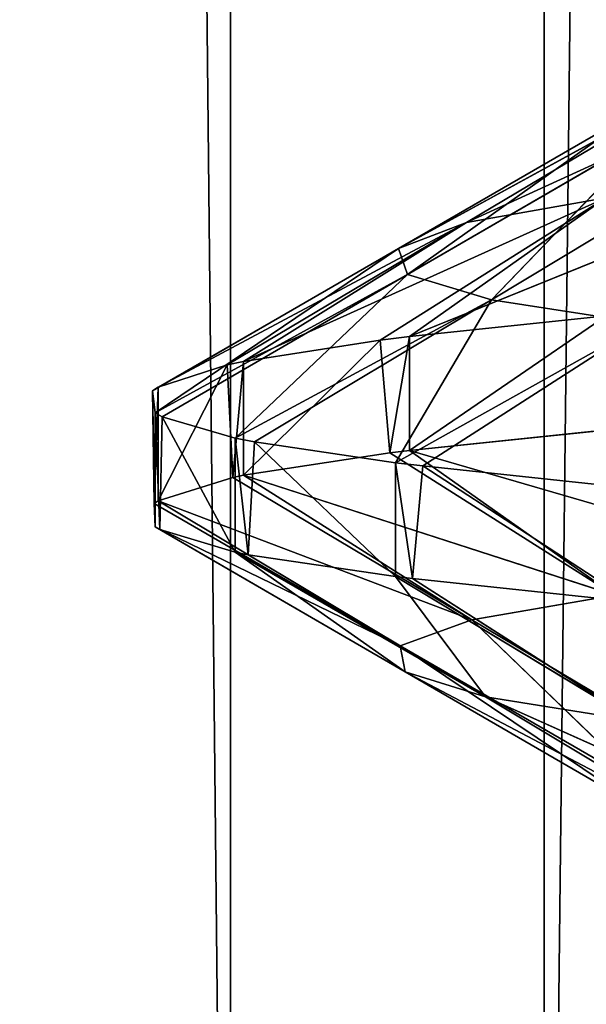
# Model space of a CAD drawing. Extents: x 12 to 103, y 2 to 366.
# Tile 496 of 656: x 55.584 to 56.205, y 247.327 to 248.408. Entities that reach past the tile are written whole.
import ezdxf

# ---------------------------------------------------------------- set-up
doc = ezdxf.new("R2010")
doc.units = 0
doc.header["$LTSCALE"] = 2.54
doc.layers.get('0').update_dxf_attribs({"color": 13, "linetype": 'CONTINUOUS'})

# ---------------------------------------------------------------- blocks, each defined once
blk = doc.blocks.new('SZCZOTKA_DO_WC_EQULA_WISZ_')
at = {"color": 0}
for p, q in [((55.8152, 245.935, 66.1756), (54.5651, 365.435, 65.5575)), ((55.8152, 245.935, 66.1756), (54.5651, 365.435, 65.5575)), ((55.8152, 245.935, 66.1756), (55.8152, 365.435, 66.1756)), ((55.8152, 245.935, 66.1756), (55.8152, 365.435, 66.1756)), ((56.1592, 245.935, 51.1445), (57.5141, 365.435, 50.8144)), ((56.1592, 245.935, 51.1445), (57.5141, 365.435, 50.8144)), ((56.1592, 245.935, 51.1445), (56.1592, 365.435, 51.1445)), ((56.1592, 245.935, 51.1445), (56.1592, 365.435, 51.1445)), ((56.4744, 248.3686, 59.7179), (56.074, 248.1853, 59.3814)), ((56.4744, 248.3686, 59.7179), (56.074, 248.1853, 59.3814)), ((55.9995, 248.1567, 58.9076), (56.3366, 248.3415, 59.3161)), ((55.9995, 248.1567, 58.9076), (56.3366, 248.3415, 59.3161)), ((56.074, 248.1853, 59.3814), (56.3366, 248.3415, 59.3161)), ((56.074, 248.1853, 59.3814), (56.3366, 248.3415, 59.3161)), ((55.9995, 248.1567, 58.9076), (56.2696, 248.313, 58.8892)), ((55.9995, 248.1567, 58.9076), (56.2696, 248.313, 58.8892)), ((56.2696, 248.313, 58.8892), (56.0093, 248.128, 58.4273)), ((56.2696, 248.313, 58.8892), (56.0093, 248.128, 58.4273)), ((56.0093, 248.128, 58.4273), (56.2783, 248.2843, 58.4566)), ((56.0093, 248.128, 58.4273), (56.2783, 248.2843, 58.4566)), ((56.1013, 248.1005, 57.9625), (56.2783, 248.2843, 58.4566)), ((56.1013, 248.1005, 57.9625), (56.2783, 248.2843, 58.4566)), ((56.1013, 248.1005, 57.9625), (56.3612, 248.2568, 58.0379)), ((56.1013, 248.1005, 57.9625), (56.3612, 248.2568, 58.0379)), ((56.0113, 248.06, 60.0067), (56.4524, 248.2389, 60.2378)), ((56.0113, 248.06, 60.0067), (56.4524, 248.2389, 60.2378)), ((56.2269, 248.2124, 59.8275), (55.8295, 248.0328, 59.5164)), ((56.2269, 248.2124, 59.8275), (55.8295, 248.0328, 59.5164)), ((55.9794, 248.0561, 59.937), (56.2269, 248.2124, 59.8275)), ((55.9794, 248.0561, 59.937), (56.2269, 248.2124, 59.8275)), ((56.0113, 248.06, 60.0067), (56.2269, 248.2124, 59.8275)), ((56.0113, 248.06, 60.0067), (56.2269, 248.2124, 59.8275)), ((56.074, 248.1853, 59.3814), (56.2269, 248.2124, 59.8275)), ((56.074, 248.1853, 59.3814), (56.2269, 248.2124, 59.8275)), ((55.7357, 248.0046, 59.0019), (56.074, 248.1853, 59.3814)), ((55.7357, 248.0046, 59.0019), (56.074, 248.1853, 59.3814)), ((56.074, 248.1853, 59.3814), (55.8113, 248.029, 59.4467)), ((56.074, 248.1853, 59.3814), (55.8113, 248.029, 59.4467)), ((56.074, 248.1853, 59.3814), (55.8295, 248.0328, 59.5164)), ((56.074, 248.1853, 59.3814), (55.8295, 248.0328, 59.5164)), ((56.074, 248.1853, 59.3814), (55.9995, 248.1567, 58.9076)), ((56.074, 248.1853, 59.3814), (55.9995, 248.1567, 58.9076)), ((55.7295, 248.0005, 58.9259), (55.9995, 248.1567, 58.9076)), ((55.7295, 248.0005, 58.9259), (55.9995, 248.1567, 58.9076)), ((55.9995, 248.1567, 58.9076), (55.7325, 247.9762, 58.479)), ((55.9995, 248.1567, 58.9076), (55.7325, 247.9762, 58.479)), ((55.7357, 248.0046, 59.0019), (55.9995, 248.1567, 58.9076)), ((55.7357, 248.0046, 59.0019), (55.9995, 248.1567, 58.9076)), ((56.0093, 248.128, 58.4273), (55.9995, 248.1567, 58.9076)), ((56.0093, 248.128, 58.4273), (55.9995, 248.1567, 58.9076)), ((56.0093, 248.128, 58.4273), (55.7325, 247.9762, 58.479)), ((56.0093, 248.128, 58.4273), (55.7325, 247.9762, 58.479)), ((56.0093, 248.128, 58.4273), (55.7403, 247.9718, 58.398)), ((56.0093, 248.128, 58.4273), (55.7403, 247.9718, 58.398)), ((55.8203, 247.9484, 57.9635), (56.0093, 248.128, 58.4273)), ((55.8203, 247.9484, 57.9635), (56.0093, 248.128, 58.4273)), ((56.0093, 248.128, 58.4273), (56.1013, 248.1005, 57.9625)), ((56.0093, 248.128, 58.4273), (56.1013, 248.1005, 57.9625)), ((55.8203, 247.9484, 57.9635), (56.1013, 248.1005, 57.9625)), ((55.8203, 247.9484, 57.9635), (56.1013, 248.1005, 57.9625)), ((55.8413, 247.9443, 57.8871), (56.1013, 248.1005, 57.9625)), ((55.8413, 247.9443, 57.8871), (56.1013, 248.1005, 57.9625)), ((56.1013, 248.1005, 57.9625), (55.9962, 247.9216, 57.471)), ((56.1013, 248.1005, 57.9625), (55.9962, 247.9216, 57.471)), ((56.2692, 248.0742, 57.5268), (56.1013, 248.1005, 57.9625)), ((56.2692, 248.0742, 57.5268), (56.1013, 248.1005, 57.9625)), ((56.2273, 248.0826, 60.388), (56.0113, 247.935, 60.0067)), ((56.2273, 248.0826, 60.388), (56.0113, 247.935, 60.0067)), ((56.2273, 248.0826, 60.388), (56.0113, 248.06, 60.0067)), ((56.2273, 248.0826, 60.388), (56.0113, 248.06, 60.0067)), ((56.2692, 248.0742, 57.5268), (55.9962, 247.9216, 57.471)), ((56.2692, 248.0742, 57.5268), (55.9962, 247.9216, 57.471)), ((56.2692, 248.0742, 57.5268), (56.0259, 247.918, 57.4082)), ((56.2692, 248.0742, 57.5268), (56.0259, 247.918, 57.4082)), ((56.0113, 248.06, 60.0067), (55.9794, 248.0561, 59.937)), ((56.0113, 248.06, 60.0067), (55.9794, 248.0561, 59.937)), ((56.0113, 248.06, 60.0067), (55.9899, 247.9324, 59.9604)), ((56.0113, 248.06, 60.0067), (55.9899, 247.9324, 59.9604)), ((56.0113, 248.06, 60.0067), (56.0113, 247.935, 60.0067)), ((56.0113, 248.06, 60.0067), (56.0113, 247.935, 60.0067)), ((55.9794, 248.0561, 59.937), (55.8295, 247.9079, 59.5164)), ((55.9794, 248.0561, 59.937), (55.8295, 247.9079, 59.5164)), ((55.9794, 248.0561, 59.937), (55.8295, 248.0328, 59.5164)), ((55.9794, 248.0561, 59.937), (55.8295, 248.0328, 59.5164)), ((55.9794, 248.0561, 59.937), (55.9899, 247.9324, 59.9604)), ((55.9794, 248.0561, 59.937), (55.9899, 247.9324, 59.9604)), ((55.8113, 248.029, 59.4467), (55.7357, 247.8796, 59.0019)), ((55.8113, 248.029, 59.4467), (55.7357, 247.8796, 59.0019)), ((55.8113, 248.029, 59.4467), (55.7357, 248.0046, 59.0019)), ((55.8113, 248.029, 59.4467), (55.7357, 248.0046, 59.0019)), ((55.8295, 248.0328, 59.5164), (55.8113, 248.029, 59.4467)), ((55.8295, 248.0328, 59.5164), (55.8113, 248.029, 59.4467)), ((55.8113, 248.029, 59.4467), (55.8178, 247.9054, 59.4721)), ((55.8113, 248.029, 59.4467), (55.8178, 247.9054, 59.4721)), ((55.8295, 248.0328, 59.5164), (55.8178, 247.9054, 59.4721)), ((55.8295, 248.0328, 59.5164), (55.8178, 247.9054, 59.4721)), ((55.8295, 248.0328, 59.5164), (55.8295, 247.9079, 59.5164)), ((55.8295, 248.0328, 59.5164), (55.8295, 247.9079, 59.5164)), ((55.7357, 248.0046, 59.0019), (55.7295, 248.0005, 58.9259)), ((55.7357, 248.0046, 59.0019), (55.7295, 248.0005, 58.9259)), ((55.7295, 248.0005, 58.9259), (55.7314, 247.8769, 58.9523)), ((55.7295, 248.0005, 58.9259), (55.7314, 247.8769, 58.9523)), ((55.7295, 248.0005, 58.9259), (55.7325, 247.8512, 58.479)), ((55.7295, 248.0005, 58.9259), (55.7325, 247.8512, 58.479)), ((55.7295, 248.0005, 58.9259), (55.7325, 247.9762, 58.479)), ((55.7295, 248.0005, 58.9259), (55.7325, 247.9762, 58.479)), ((55.7357, 248.0046, 59.0019), (55.7314, 247.8769, 58.9523)), ((55.7357, 248.0046, 59.0019), (55.7314, 247.8769, 58.9523)), ((55.7357, 248.0046, 59.0019), (55.7357, 247.8796, 59.0019)), ((55.7357, 248.0046, 59.0019), (55.7357, 247.8796, 59.0019)), ((55.7325, 247.9762, 58.479), (55.7325, 247.8512, 58.479)), ((55.7325, 247.9762, 58.479), (55.7325, 247.8512, 58.479)), ((55.7325, 247.9762, 58.479), (55.7375, 247.8482, 58.4242)), ((55.7325, 247.9762, 58.479), (55.7375, 247.8482, 58.4242)), ((55.7325, 247.9762, 58.479), (55.7403, 247.9718, 58.398)), ((55.7325, 247.9762, 58.479), (55.7403, 247.9718, 58.398)), ((55.7403, 247.9718, 58.398), (55.7375, 247.8482, 58.4242)), ((55.7403, 247.9718, 58.398), (55.7375, 247.8482, 58.4242)), ((55.7403, 247.9718, 58.398), (55.8203, 247.8234, 57.9635)), ((55.7403, 247.9718, 58.398), (55.8203, 247.8234, 57.9635)), ((55.7403, 247.9718, 58.398), (55.8203, 247.9484, 57.9635)), ((55.7403, 247.9718, 58.398), (55.8203, 247.9484, 57.9635)), ((56.0113, 247.935, 60.0067), (56.2419, 247.959, 60.4096)), ((56.0113, 247.935, 60.0067), (56.2419, 247.959, 60.4096)), ((55.8203, 247.9484, 57.9635), (55.8203, 247.8234, 57.9635)), ((55.8203, 247.9484, 57.9635), (55.8203, 247.8234, 57.9635)), ((55.8203, 247.9484, 57.9635), (55.8343, 247.8206, 57.9119)), ((55.8203, 247.9484, 57.9635), (55.8343, 247.8206, 57.9119)), ((55.8203, 247.9484, 57.9635), (55.8413, 247.9443, 57.8871)), ((55.8203, 247.9484, 57.9635), (55.8413, 247.9443, 57.8871)), ((55.8413, 247.9443, 57.8871), (55.8343, 247.8206, 57.9119)), ((55.8413, 247.9443, 57.8871), (55.8343, 247.8206, 57.9119)), ((55.8413, 247.9443, 57.8871), (55.9962, 247.7966, 57.471)), ((55.8413, 247.9443, 57.8871), (55.9962, 247.7966, 57.471)), ((55.8413, 247.9443, 57.8871), (55.9962, 247.9216, 57.471)), ((55.8413, 247.9443, 57.8871), (55.9962, 247.9216, 57.471)), ((55.8295, 247.9079, 59.5164), (55.9899, 247.9324, 59.9604)), ((55.8295, 247.9079, 59.5164), (55.9899, 247.9324, 59.9604)), ((55.9899, 247.9324, 59.9604), (56.0113, 247.935, 60.0067)), ((55.9899, 247.9324, 59.9604), (56.0113, 247.935, 60.0067)), ((55.9899, 247.9324, 59.9604), (56.2364, 247.7762, 59.8487)), ((55.9899, 247.9324, 59.9604), (56.2364, 247.7762, 59.8487)), ((56.4657, 247.8028, 60.2575), (56.0113, 247.935, 60.0067)), ((56.0113, 247.935, 60.0067), (56.2364, 247.7762, 59.8487)), ((56.0113, 247.935, 60.0067), (56.2364, 247.7762, 59.8487)), ((56.4657, 247.8028, 60.2575), (56.0113, 247.935, 60.0067)), ((55.9962, 247.9216, 57.471), (55.9962, 247.7966, 57.471)), ((55.9962, 247.9216, 57.471), (55.9962, 247.7966, 57.471)), ((55.9962, 247.9216, 57.471), (56.0146, 247.7943, 57.4316)), ((55.9962, 247.9216, 57.471), (56.0146, 247.7943, 57.4316)), ((55.9962, 247.9216, 57.471), (56.0259, 247.918, 57.4082)), ((55.9962, 247.9216, 57.471), (56.0259, 247.918, 57.4082)), ((56.0259, 247.918, 57.4082), (56.0146, 247.7943, 57.4316)), ((56.0259, 247.918, 57.4082), (56.0146, 247.7943, 57.4316)), ((56.0259, 247.918, 57.4082), (56.255, 247.7688, 57.0166)), ((56.0259, 247.918, 57.4082), (56.255, 247.7688, 57.0166)), ((56.0259, 247.918, 57.4082), (56.255, 247.8938, 57.0166)), ((56.0259, 247.918, 57.4082), (56.255, 247.8938, 57.0166)), ((55.7357, 247.8796, 59.0019), (55.8178, 247.9054, 59.4721)), ((55.7357, 247.8796, 59.0019), (55.8178, 247.9054, 59.4721)), ((55.8178, 247.9054, 59.4721), (55.8295, 247.9079, 59.5164)), ((55.8178, 247.9054, 59.4721), (55.8295, 247.9079, 59.5164)), ((55.8178, 247.9054, 59.4721), (56.0798, 247.7492, 59.4045)), ((55.8178, 247.9054, 59.4721), (56.0798, 247.7492, 59.4045)), ((56.2364, 247.7762, 59.8487), (55.8295, 247.9079, 59.5164)), ((55.8295, 247.9079, 59.5164), (56.0798, 247.7492, 59.4045)), ((55.8295, 247.9079, 59.5164), (56.0798, 247.7492, 59.4045)), ((56.2364, 247.7762, 59.8487), (55.8295, 247.9079, 59.5164)), ((55.7314, 247.8769, 58.9523), (55.7357, 247.8796, 59.0019)), ((55.7314, 247.8769, 58.9523), (55.7357, 247.8796, 59.0019)), ((55.7325, 247.8512, 58.479), (55.7314, 247.8769, 58.9523)), ((55.7314, 247.8769, 58.9523), (56.0013, 247.7207, 58.9316)), ((55.7314, 247.8769, 58.9523), (56.0013, 247.7207, 58.9316)), ((55.7325, 247.8512, 58.479), (55.7314, 247.8769, 58.9523)), ((56.0798, 247.7492, 59.4045), (55.7357, 247.8796, 59.0019)), ((55.7357, 247.8796, 59.0019), (56.0013, 247.7207, 58.9316)), ((55.7357, 247.8796, 59.0019), (56.0013, 247.7207, 58.9316)), ((56.0798, 247.7492, 59.4045), (55.7357, 247.8796, 59.0019)), ((55.7375, 247.8482, 58.4242), (55.7325, 247.8512, 58.479)), ((56.0013, 247.7207, 58.9316), (55.7325, 247.8512, 58.479)), ((55.7325, 247.8512, 58.479), (56.0068, 247.692, 58.4511)), ((55.7325, 247.8512, 58.479), (56.0068, 247.692, 58.4511)), ((55.7375, 247.8482, 58.4242), (55.7325, 247.8512, 58.479)), ((56.0013, 247.7207, 58.9316), (55.7325, 247.8512, 58.479)), ((55.8203, 247.8234, 57.9635), (55.7375, 247.8482, 58.4242)), ((55.7375, 247.8482, 58.4242), (56.0068, 247.692, 58.4511)), ((55.7375, 247.8482, 58.4242), (56.0068, 247.692, 58.4511)), ((55.8203, 247.8234, 57.9635), (55.7375, 247.8482, 58.4242)), ((55.8343, 247.8206, 57.9119), (55.8203, 247.8234, 57.9635)), ((56.0068, 247.692, 58.4511), (55.8203, 247.8234, 57.9635)), ((55.8203, 247.8234, 57.9635), (56.0948, 247.6644, 57.985)), ((55.8203, 247.8234, 57.9635), (56.0948, 247.6644, 57.985)), ((55.8343, 247.8206, 57.9119), (55.8203, 247.8234, 57.9635)), ((56.0068, 247.692, 58.4511), (55.8203, 247.8234, 57.9635)), ((55.9962, 247.7966, 57.471), (55.8343, 247.8206, 57.9119)), ((55.8343, 247.8206, 57.9119), (56.0948, 247.6644, 57.985)), ((55.8343, 247.8206, 57.9119), (56.0948, 247.6644, 57.985)), ((55.9962, 247.7966, 57.471), (55.8343, 247.8206, 57.9119)), ((56.0146, 247.7943, 57.4316), (55.9962, 247.7966, 57.471)), ((56.0948, 247.6644, 57.985), (55.9962, 247.7966, 57.471)), ((55.9962, 247.7966, 57.471), (56.2589, 247.6381, 57.5481)), ((55.9962, 247.7966, 57.471), (56.2589, 247.6381, 57.5481)), ((56.0146, 247.7943, 57.4316), (55.9962, 247.7966, 57.471)), ((56.0948, 247.6644, 57.985), (55.9962, 247.7966, 57.471)), ((56.255, 247.7688, 57.0166), (56.0146, 247.7943, 57.4316)), ((56.0146, 247.7943, 57.4316), (56.2589, 247.6381, 57.5481)), ((56.0146, 247.7943, 57.4316), (56.2589, 247.6381, 57.5481)), ((56.255, 247.7688, 57.0166), (56.0146, 247.7943, 57.4316)), ((56.0798, 247.7492, 59.4045), (56.2364, 247.7762, 59.8487)), ((56.0798, 247.7492, 59.4045), (56.2364, 247.7762, 59.8487)), ((56.0013, 247.7207, 58.9316), (56.0798, 247.7492, 59.4045)), ((56.0013, 247.7207, 58.9316), (56.0798, 247.7492, 59.4045)), ((56.0798, 247.7492, 59.4045), (56.3419, 247.5929, 59.3369)), ((56.0798, 247.7492, 59.4045), (56.3419, 247.5929, 59.3369)), ((56.0798, 247.7492, 59.4045), (56.2711, 247.5644, 58.9109)), ((56.0798, 247.7492, 59.4045), (56.2711, 247.5644, 58.9109)), ((56.0068, 247.692, 58.4511), (56.0013, 247.7207, 58.9316)), ((56.0013, 247.7207, 58.9316), (56.2711, 247.5644, 58.9109)), ((56.0013, 247.7207, 58.9316), (56.2711, 247.5644, 58.9109)), ((56.0013, 247.7207, 58.9316), (56.2761, 247.5357, 58.478)), ((56.0013, 247.7207, 58.9316), (56.2761, 247.5357, 58.478)), ((56.0068, 247.692, 58.4511), (56.0013, 247.7207, 58.9316)), ((56.0948, 247.6644, 57.985), (56.0068, 247.692, 58.4511)), ((56.0068, 247.692, 58.4511), (56.2761, 247.5357, 58.478)), ((56.0068, 247.692, 58.4511), (56.2761, 247.5357, 58.478)), ((56.0068, 247.692, 58.4511), (56.3554, 247.5081, 58.0582)), ((56.0068, 247.692, 58.4511), (56.3554, 247.5081, 58.0582)), ((56.0948, 247.6644, 57.985), (56.0068, 247.692, 58.4511)), ((56.2589, 247.6381, 57.5481), (56.0948, 247.6644, 57.985)), ((56.0948, 247.6644, 57.985), (56.3554, 247.5081, 58.0582)), ((56.0948, 247.6644, 57.985), (56.3554, 247.5081, 58.0582)), ((56.0948, 247.6644, 57.985), (56.5032, 247.4818, 57.6645)), ((56.0948, 247.6644, 57.985), (56.5032, 247.4818, 57.6645)), ((56.2589, 247.6381, 57.5481), (56.0948, 247.6644, 57.985))]:
    blk.add_line(p, q, dxfattribs=at)
mesh = blk.add_polyface(dxfattribs=at)
corners = [(55.8152, 245.935, 66.1756), (54.5651, 365.435, 65.5575), (54.5651, 245.935, 65.5575)]
mesh.append_faces([[corners[k] for k in face] for face in [(0, 1, 2)]], dxfattribs={"color": 0})
mesh = blk.add_polyface(dxfattribs=at)
corners = [(55.8152, 365.435, 66.1756), (54.5651, 365.435, 65.5575), (55.8152, 245.935, 66.1756)]
mesh.append_faces([[corners[k] for k in face] for face in [(0, 1, 2)]], dxfattribs={"color": 0})
mesh = blk.add_polyface(dxfattribs=at)
corners = [(56.1592, 245.935, 51.1445), (54.8822, 245.935, 51.7047), (56.1592, 365.435, 51.1445)]
mesh.append_faces([[corners[k] for k in face] for face in [(0, 1, 2)]], dxfattribs={"color": 0})
mesh = blk.add_polyface(dxfattribs=at)
corners = [(56.1592, 365.435, 51.1445), (54.8822, 245.935, 51.7047), (54.8822, 365.435, 51.7047)]
mesh.append_faces([[corners[k] for k in face] for face in [(0, 1, 2)]], dxfattribs={"color": 0})
mesh = blk.add_polyface(dxfattribs=at)
corners = [(57.1535, 245.935, 66.5672), (55.8152, 365.435, 66.1756), (55.8152, 245.935, 66.1756)]
mesh.append_faces([[corners[k] for k in face] for face in [(0, 1, 2)]], dxfattribs={"color": 0})
mesh = blk.add_polyface(dxfattribs=at)
corners = [(57.1535, 365.435, 66.5672), (55.8152, 365.435, 66.1756), (57.1535, 245.935, 66.5672)]
mesh.append_faces([[corners[k] for k in face] for face in [(0, 1, 2)]], dxfattribs={"color": 0})
mesh = blk.add_polyface(dxfattribs=at)
corners = [(57.5141, 245.935, 50.8144), (56.1592, 245.935, 51.1445), (57.5141, 365.435, 50.8144)]
mesh.append_faces([[corners[k] for k in face] for face in [(0, 1, 2)]], dxfattribs={"color": 0})
mesh = blk.add_polyface(dxfattribs=at)
corners = [(57.5141, 365.435, 50.8144), (56.1592, 245.935, 51.1445), (56.1592, 365.435, 51.1445)]
mesh.append_faces([[corners[k] for k in face] for face in [(0, 1, 2)]], dxfattribs={"color": 0})
mesh = blk.add_polyface(dxfattribs=at)
corners = [(56.2269, 248.2124, 59.8275), (56.4744, 248.3686, 59.7179), (56.074, 248.1853, 59.3814)]
mesh.append_faces([[corners[k] for k in face] for face in [(0, 1, 2)]], dxfattribs={"color": 0})
mesh = blk.add_polyface(dxfattribs=at)
corners = [(56.4744, 248.3686, 59.7179), (56.3366, 248.3415, 59.3161), (56.074, 248.1853, 59.3814)]
mesh.append_faces([[corners[k] for k in face] for face in [(0, 1, 2)]], dxfattribs={"color": 0})
mesh = blk.add_polyface(dxfattribs=at)
corners = [(56.3366, 248.3415, 59.3161), (56.2696, 248.313, 58.8892), (55.9995, 248.1567, 58.9076)]
mesh.append_faces([[corners[k] for k in face] for face in [(0, 1, 2)]], dxfattribs={"color": 0})
mesh = blk.add_polyface(dxfattribs=at)
corners = [(56.074, 248.1853, 59.3814), (56.3366, 248.3415, 59.3161), (55.9995, 248.1567, 58.9076)]
mesh.append_faces([[corners[k] for k in face] for face in [(0, 1, 2)]], dxfattribs={"color": 0})
mesh = blk.add_polyface(dxfattribs=at)
corners = [(55.9995, 248.1567, 58.9076), (56.2696, 248.313, 58.8892), (56.0093, 248.128, 58.4273)]
mesh.append_faces([[corners[k] for k in face] for face in [(0, 1, 2)]], dxfattribs={"color": 0})
mesh = blk.add_polyface(dxfattribs=at)
corners = [(56.2696, 248.313, 58.8892), (56.2783, 248.2843, 58.4566), (56.0093, 248.128, 58.4273)]
mesh.append_faces([[corners[k] for k in face] for face in [(0, 1, 2)]], dxfattribs={"color": 0})
mesh = blk.add_polyface(dxfattribs=at)
corners = [(56.2783, 248.2843, 58.4566), (56.1013, 248.1005, 57.9625), (56.0093, 248.128, 58.4273)]
mesh.append_faces([[corners[k] for k in face] for face in [(0, 1, 2)]], dxfattribs={"color": 0})
mesh = blk.add_polyface(dxfattribs=at)
corners = [(56.2783, 248.2843, 58.4566), (56.3612, 248.2568, 58.0379), (56.1013, 248.1005, 57.9625)]
mesh.append_faces([[corners[k] for k in face] for face in [(0, 1, 2)]], dxfattribs={"color": 0})
mesh = blk.add_polyface(dxfattribs=at)
corners = [(56.3612, 248.2568, 58.0379), (56.2692, 248.0742, 57.5268), (56.1013, 248.1005, 57.9625)]
mesh.append_faces([[corners[k] for k in face] for face in [(0, 1, 2)]], dxfattribs={"color": 0})
mesh = blk.add_polyface(dxfattribs=at)
corners = [(56.4524, 248.2389, 60.2378), (56.2269, 248.2124, 59.8275), (56.0113, 248.06, 60.0067)]
mesh.append_faces([[corners[k] for k in face] for face in [(0, 1, 2)]], dxfattribs={"color": 0})
mesh = blk.add_polyface(dxfattribs=at)
corners = [(56.2273, 248.0826, 60.388), (56.4524, 248.2389, 60.2378), (56.0113, 248.06, 60.0067)]
mesh.append_faces([[corners[k] for k in face] for face in [(0, 1, 2)]], dxfattribs={"color": 0})
mesh = blk.add_polyface(dxfattribs=at)
corners = [(55.9794, 248.0561, 59.937), (56.2269, 248.2124, 59.8275), (55.8295, 248.0328, 59.5164)]
mesh.append_faces([[corners[k] for k in face] for face in [(0, 1, 2)]], dxfattribs={"color": 0})
mesh = blk.add_polyface(dxfattribs=at)
corners = [(56.2269, 248.2124, 59.8275), (56.074, 248.1853, 59.3814), (55.8295, 248.0328, 59.5164)]
mesh.append_faces([[corners[k] for k in face] for face in [(0, 1, 2)]], dxfattribs={"color": 0})
mesh = blk.add_polyface(dxfattribs=at)
corners = [(56.0113, 248.06, 60.0067), (56.2269, 248.2124, 59.8275), (55.9794, 248.0561, 59.937)]
mesh.append_faces([[corners[k] for k in face] for face in [(0, 1, 2)]], dxfattribs={"color": 0})
mesh = blk.add_polyface(dxfattribs=at)
corners = [(56.074, 248.1853, 59.3814), (55.9995, 248.1567, 58.9076), (55.7357, 248.0046, 59.0019)]
mesh.append_faces([[corners[k] for k in face] for face in [(0, 1, 2)]], dxfattribs={"color": 0})
mesh = blk.add_polyface(dxfattribs=at)
corners = [(55.8113, 248.029, 59.4467), (56.074, 248.1853, 59.3814), (55.7357, 248.0046, 59.0019)]
mesh.append_faces([[corners[k] for k in face] for face in [(0, 1, 2)]], dxfattribs={"color": 0})
mesh = blk.add_polyface(dxfattribs=at)
corners = [(55.8295, 248.0328, 59.5164), (56.074, 248.1853, 59.3814), (55.8113, 248.029, 59.4467)]
mesh.append_faces([[corners[k] for k in face] for face in [(0, 1, 2)]], dxfattribs={"color": 0})
mesh = blk.add_polyface(dxfattribs=at)
corners = [(55.7295, 248.0005, 58.9259), (55.9995, 248.1567, 58.9076), (55.7325, 247.9762, 58.479)]
mesh.append_faces([[corners[k] for k in face] for face in [(0, 1, 2)]], dxfattribs={"color": 0})
mesh = blk.add_polyface(dxfattribs=at)
corners = [(55.7357, 248.0046, 59.0019), (55.9995, 248.1567, 58.9076), (55.7295, 248.0005, 58.9259)]
mesh.append_faces([[corners[k] for k in face] for face in [(0, 1, 2)]], dxfattribs={"color": 0})
mesh = blk.add_polyface(dxfattribs=at)
corners = [(55.9995, 248.1567, 58.9076), (56.0093, 248.128, 58.4273), (55.7325, 247.9762, 58.479)]
mesh.append_faces([[corners[k] for k in face] for face in [(0, 1, 2)]], dxfattribs={"color": 0})
mesh = blk.add_polyface(dxfattribs=at)
corners = [(55.7325, 247.9762, 58.479), (56.0093, 248.128, 58.4273), (55.7403, 247.9718, 58.398)]
mesh.append_faces([[corners[k] for k in face] for face in [(0, 1, 2)]], dxfattribs={"color": 0})
mesh = blk.add_polyface(dxfattribs=at)
corners = [(56.0093, 248.128, 58.4273), (55.8203, 247.9484, 57.9635), (55.7403, 247.9718, 58.398)]
mesh.append_faces([[corners[k] for k in face] for face in [(0, 1, 2)]], dxfattribs={"color": 0})
mesh = blk.add_polyface(dxfattribs=at)
corners = [(56.0093, 248.128, 58.4273), (56.1013, 248.1005, 57.9625), (55.8203, 247.9484, 57.9635)]
mesh.append_faces([[corners[k] for k in face] for face in [(0, 1, 2)]], dxfattribs={"color": 0})
mesh = blk.add_polyface(dxfattribs=at)
corners = [(55.8203, 247.9484, 57.9635), (56.1013, 248.1005, 57.9625), (55.8413, 247.9443, 57.8871)]
mesh.append_faces([[corners[k] for k in face] for face in [(0, 1, 2)]], dxfattribs={"color": 0})
mesh = blk.add_polyface(dxfattribs=at)
corners = [(56.1013, 248.1005, 57.9625), (55.9962, 247.9216, 57.471), (55.8413, 247.9443, 57.8871)]
mesh.append_faces([[corners[k] for k in face] for face in [(0, 1, 2)]], dxfattribs={"color": 0})
mesh = blk.add_polyface(dxfattribs=at)
corners = [(56.1013, 248.1005, 57.9625), (56.2692, 248.0742, 57.5268), (55.9962, 247.9216, 57.471)]
mesh.append_faces([[corners[k] for k in face] for face in [(0, 1, 2)]], dxfattribs={"color": 0})
mesh = blk.add_polyface(dxfattribs=at)
corners = [(56.2273, 248.0826, 60.388), (56.0113, 247.935, 60.0067), (56.2419, 247.959, 60.4096)]
mesh.append_faces([[corners[k] for k in face] for face in [(0, 1, 2)]], dxfattribs={"color": 0})
mesh = blk.add_polyface(dxfattribs=at)
corners = [(56.2273, 248.0826, 60.388), (56.0113, 248.06, 60.0067), (56.0113, 247.935, 60.0067)]
mesh.append_faces([[corners[k] for k in face] for face in [(0, 1, 2)]], dxfattribs={"color": 0})
mesh = blk.add_polyface(dxfattribs=at)
corners = [(56.2692, 248.0742, 57.5268), (56.0259, 247.918, 57.4082), (55.9962, 247.9216, 57.471)]
mesh.append_faces([[corners[k] for k in face] for face in [(0, 1, 2)]], dxfattribs={"color": 0})
mesh = blk.add_polyface(dxfattribs=at)
corners = [(56.2692, 248.0742, 57.5268), (56.255, 247.8938, 57.0166), (56.0259, 247.918, 57.4082)]
mesh.append_faces([[corners[k] for k in face] for face in [(0, 1, 2)]], dxfattribs={"color": 0})
mesh = blk.add_polyface(dxfattribs=at)
corners = [(56.0113, 248.06, 60.0067), (55.9794, 248.0561, 59.937), (55.9899, 247.9324, 59.9604)]
mesh.append_faces([[corners[k] for k in face] for face in [(0, 1, 2)]], dxfattribs={"color": 0})
mesh = blk.add_polyface(dxfattribs=at)
corners = [(56.0113, 248.06, 60.0067), (55.9899, 247.9324, 59.9604), (56.0113, 247.935, 60.0067)]
mesh.append_faces([[corners[k] for k in face] for face in [(0, 1, 2)]], dxfattribs={"color": 0})
mesh = blk.add_polyface(dxfattribs=at)
corners = [(55.9794, 248.0561, 59.937), (55.8295, 247.9079, 59.5164), (55.9899, 247.9324, 59.9604)]
mesh.append_faces([[corners[k] for k in face] for face in [(0, 1, 2)]], dxfattribs={"color": 0})
mesh = blk.add_polyface(dxfattribs=at)
corners = [(55.9794, 248.0561, 59.937), (55.8295, 248.0328, 59.5164), (55.8295, 247.9079, 59.5164)]
mesh.append_faces([[corners[k] for k in face] for face in [(0, 1, 2)]], dxfattribs={"color": 0})
mesh = blk.add_polyface(dxfattribs=at)
corners = [(55.8113, 248.029, 59.4467), (55.7357, 247.8796, 59.0019), (55.8178, 247.9054, 59.4721)]
mesh.append_faces([[corners[k] for k in face] for face in [(0, 1, 2)]], dxfattribs={"color": 0})
mesh = blk.add_polyface(dxfattribs=at)
corners = [(55.8113, 248.029, 59.4467), (55.7357, 248.0046, 59.0019), (55.7357, 247.8796, 59.0019)]
mesh.append_faces([[corners[k] for k in face] for face in [(0, 1, 2)]], dxfattribs={"color": 0})
mesh = blk.add_polyface(dxfattribs=at)
corners = [(55.8295, 248.0328, 59.5164), (55.8113, 248.029, 59.4467), (55.8178, 247.9054, 59.4721)]
mesh.append_faces([[corners[k] for k in face] for face in [(0, 1, 2)]], dxfattribs={"color": 0})
mesh = blk.add_polyface(dxfattribs=at)
corners = [(55.8295, 248.0328, 59.5164), (55.8178, 247.9054, 59.4721), (55.8295, 247.9079, 59.5164)]
mesh.append_faces([[corners[k] for k in face] for face in [(0, 1, 2)]], dxfattribs={"color": 0})
mesh = blk.add_polyface(dxfattribs=at)
corners = [(55.7357, 248.0046, 59.0019), (55.7295, 248.0005, 58.9259), (55.7314, 247.8769, 58.9523)]
mesh.append_faces([[corners[k] for k in face] for face in [(0, 1, 2)]], dxfattribs={"color": 0})
mesh = blk.add_polyface(dxfattribs=at)
corners = [(55.7295, 248.0005, 58.9259), (55.7325, 247.8512, 58.479), (55.7314, 247.8769, 58.9523)]
mesh.append_faces([[corners[k] for k in face] for face in [(0, 1, 2)]], dxfattribs={"color": 0})
mesh = blk.add_polyface(dxfattribs=at)
corners = [(55.7295, 248.0005, 58.9259), (55.7325, 247.9762, 58.479), (55.7325, 247.8512, 58.479)]
mesh.append_faces([[corners[k] for k in face] for face in [(0, 1, 2)]], dxfattribs={"color": 0})
mesh = blk.add_polyface(dxfattribs=at)
corners = [(55.7357, 248.0046, 59.0019), (55.7314, 247.8769, 58.9523), (55.7357, 247.8796, 59.0019)]
mesh.append_faces([[corners[k] for k in face] for face in [(0, 1, 2)]], dxfattribs={"color": 0})
mesh = blk.add_polyface(dxfattribs=at)
corners = [(55.7325, 247.9762, 58.479), (55.7375, 247.8482, 58.4242), (55.7325, 247.8512, 58.479)]
mesh.append_faces([[corners[k] for k in face] for face in [(0, 1, 2)]], dxfattribs={"color": 0})
mesh = blk.add_polyface(dxfattribs=at)
corners = [(55.7325, 247.9762, 58.479), (55.7403, 247.9718, 58.398), (55.7375, 247.8482, 58.4242)]
mesh.append_faces([[corners[k] for k in face] for face in [(0, 1, 2)]], dxfattribs={"color": 0})
mesh = blk.add_polyface(dxfattribs=at)
corners = [(55.7403, 247.9718, 58.398), (55.8203, 247.8234, 57.9635), (55.7375, 247.8482, 58.4242)]
mesh.append_faces([[corners[k] for k in face] for face in [(0, 1, 2)]], dxfattribs={"color": 0})
mesh = blk.add_polyface(dxfattribs=at)
corners = [(55.7403, 247.9718, 58.398), (55.8203, 247.9484, 57.9635), (55.8203, 247.8234, 57.9635)]
mesh.append_faces([[corners[k] for k in face] for face in [(0, 1, 2)]], dxfattribs={"color": 0})
mesh = blk.add_polyface(dxfattribs=at)
corners = [(56.2419, 247.959, 60.4096), (56.0113, 247.935, 60.0067), (56.4657, 247.8028, 60.2575)]
mesh.append_faces([[corners[k] for k in face] for face in [(0, 1, 2)]], dxfattribs={"color": 0})
mesh = blk.add_polyface(dxfattribs=at)
corners = [(55.8203, 247.9484, 57.9635), (55.8343, 247.8206, 57.9119), (55.8203, 247.8234, 57.9635)]
mesh.append_faces([[corners[k] for k in face] for face in [(0, 1, 2)]], dxfattribs={"color": 0})
mesh = blk.add_polyface(dxfattribs=at)
corners = [(55.8203, 247.9484, 57.9635), (55.8413, 247.9443, 57.8871), (55.8343, 247.8206, 57.9119)]
mesh.append_faces([[corners[k] for k in face] for face in [(0, 1, 2)]], dxfattribs={"color": 0})
mesh = blk.add_polyface(dxfattribs=at)
corners = [(55.8413, 247.9443, 57.8871), (55.9962, 247.7966, 57.471), (55.8343, 247.8206, 57.9119)]
mesh.append_faces([[corners[k] for k in face] for face in [(0, 1, 2)]], dxfattribs={"color": 0})
mesh = blk.add_polyface(dxfattribs=at)
corners = [(55.8413, 247.9443, 57.8871), (55.9962, 247.9216, 57.471), (55.9962, 247.7966, 57.471)]
mesh.append_faces([[corners[k] for k in face] for face in [(0, 1, 2)]], dxfattribs={"color": 0})
mesh = blk.add_polyface(dxfattribs=at)
corners = [(55.9899, 247.9324, 59.9604), (55.8295, 247.9079, 59.5164), (56.2364, 247.7762, 59.8487)]
mesh.append_faces([[corners[k] for k in face] for face in [(0, 1, 2)]], dxfattribs={"color": 0})
mesh = blk.add_polyface(dxfattribs=at)
corners = [(56.0113, 247.935, 60.0067), (55.9899, 247.9324, 59.9604), (56.2364, 247.7762, 59.8487)]
mesh.append_faces([[corners[k] for k in face] for face in [(0, 1, 2)]], dxfattribs={"color": 0})
mesh = blk.add_polyface(dxfattribs=at)
corners = [(56.4657, 247.8028, 60.2575), (56.0113, 247.935, 60.0067), (56.2364, 247.7762, 59.8487)]
mesh.append_faces([[corners[k] for k in face] for face in [(0, 1, 2)]], dxfattribs={"color": 0})
mesh = blk.add_polyface(dxfattribs=at)
corners = [(55.9962, 247.9216, 57.471), (56.0146, 247.7943, 57.4316), (55.9962, 247.7966, 57.471)]
mesh.append_faces([[corners[k] for k in face] for face in [(0, 1, 2)]], dxfattribs={"color": 0})
mesh = blk.add_polyface(dxfattribs=at)
corners = [(55.9962, 247.9216, 57.471), (56.0259, 247.918, 57.4082), (56.0146, 247.7943, 57.4316)]
mesh.append_faces([[corners[k] for k in face] for face in [(0, 1, 2)]], dxfattribs={"color": 0})
mesh = blk.add_polyface(dxfattribs=at)
corners = [(56.0259, 247.918, 57.4082), (56.255, 247.7688, 57.0166), (56.0146, 247.7943, 57.4316)]
mesh.append_faces([[corners[k] for k in face] for face in [(0, 1, 2)]], dxfattribs={"color": 0})
mesh = blk.add_polyface(dxfattribs=at)
corners = [(56.0259, 247.918, 57.4082), (56.255, 247.8938, 57.0166), (56.255, 247.7688, 57.0166)]
mesh.append_faces([[corners[k] for k in face] for face in [(0, 1, 2)]], dxfattribs={"color": 0})
mesh = blk.add_polyface(dxfattribs=at)
corners = [(55.8178, 247.9054, 59.4721), (55.7357, 247.8796, 59.0019), (56.0798, 247.7492, 59.4045)]
mesh.append_faces([[corners[k] for k in face] for face in [(0, 1, 2)]], dxfattribs={"color": 0})
mesh = blk.add_polyface(dxfattribs=at)
corners = [(55.8295, 247.9079, 59.5164), (55.8178, 247.9054, 59.4721), (56.0798, 247.7492, 59.4045)]
mesh.append_faces([[corners[k] for k in face] for face in [(0, 1, 2)]], dxfattribs={"color": 0})
mesh = blk.add_polyface(dxfattribs=at)
corners = [(56.2364, 247.7762, 59.8487), (55.8295, 247.9079, 59.5164), (56.0798, 247.7492, 59.4045)]
mesh.append_faces([[corners[k] for k in face] for face in [(0, 1, 2)]], dxfattribs={"color": 0})
mesh = blk.add_polyface(dxfattribs=at)
corners = [(55.7357, 247.8796, 59.0019), (55.7314, 247.8769, 58.9523), (56.0013, 247.7207, 58.9316)]
mesh.append_faces([[corners[k] for k in face] for face in [(0, 1, 2)]], dxfattribs={"color": 0})
mesh = blk.add_polyface(dxfattribs=at)
corners = [(55.7314, 247.8769, 58.9523), (55.7325, 247.8512, 58.479), (56.0013, 247.7207, 58.9316)]
mesh.append_faces([[corners[k] for k in face] for face in [(0, 1, 2)]], dxfattribs={"color": 0})
mesh = blk.add_polyface(dxfattribs=at)
corners = [(56.0798, 247.7492, 59.4045), (55.7357, 247.8796, 59.0019), (56.0013, 247.7207, 58.9316)]
mesh.append_faces([[corners[k] for k in face] for face in [(0, 1, 2)]], dxfattribs={"color": 0})
mesh = blk.add_polyface(dxfattribs=at)
corners = [(56.0013, 247.7207, 58.9316), (55.7325, 247.8512, 58.479), (56.0068, 247.692, 58.4511)]
mesh.append_faces([[corners[k] for k in face] for face in [(0, 1, 2)]], dxfattribs={"color": 0})
mesh = blk.add_polyface(dxfattribs=at)
corners = [(55.7325, 247.8512, 58.479), (55.7375, 247.8482, 58.4242), (56.0068, 247.692, 58.4511)]
mesh.append_faces([[corners[k] for k in face] for face in [(0, 1, 2)]], dxfattribs={"color": 0})
mesh = blk.add_polyface(dxfattribs=at)
corners = [(56.0068, 247.692, 58.4511), (55.7375, 247.8482, 58.4242), (55.8203, 247.8234, 57.9635)]
mesh.append_faces([[corners[k] for k in face] for face in [(0, 1, 2)]], dxfattribs={"color": 0})
mesh = blk.add_polyface(dxfattribs=at)
corners = [(56.0068, 247.692, 58.4511), (55.8203, 247.8234, 57.9635), (56.0948, 247.6644, 57.985)]
mesh.append_faces([[corners[k] for k in face] for face in [(0, 1, 2)]], dxfattribs={"color": 0})
mesh = blk.add_polyface(dxfattribs=at)
corners = [(56.0948, 247.6644, 57.985), (55.8203, 247.8234, 57.9635), (55.8343, 247.8206, 57.9119)]
mesh.append_faces([[corners[k] for k in face] for face in [(0, 1, 2)]], dxfattribs={"color": 0})
mesh = blk.add_polyface(dxfattribs=at)
corners = [(56.0948, 247.6644, 57.985), (55.8343, 247.8206, 57.9119), (55.9962, 247.7966, 57.471)]
mesh.append_faces([[corners[k] for k in face] for face in [(0, 1, 2)]], dxfattribs={"color": 0})
mesh = blk.add_polyface(dxfattribs=at)
corners = [(56.0948, 247.6644, 57.985), (55.9962, 247.7966, 57.471), (56.2589, 247.6381, 57.5481)]
mesh.append_faces([[corners[k] for k in face] for face in [(0, 1, 2)]], dxfattribs={"color": 0})
mesh = blk.add_polyface(dxfattribs=at)
corners = [(56.2589, 247.6381, 57.5481), (55.9962, 247.7966, 57.471), (56.0146, 247.7943, 57.4316)]
mesh.append_faces([[corners[k] for k in face] for face in [(0, 1, 2)]], dxfattribs={"color": 0})
mesh = blk.add_polyface(dxfattribs=at)
corners = [(56.2589, 247.6381, 57.5481), (56.0146, 247.7943, 57.4316), (56.255, 247.7688, 57.0166)]
mesh.append_faces([[corners[k] for k in face] for face in [(0, 1, 2)]], dxfattribs={"color": 0})
mesh = blk.add_polyface(dxfattribs=at)
corners = [(56.2364, 247.7762, 59.8487), (56.0798, 247.7492, 59.4045), (56.3419, 247.5929, 59.3369)]
mesh.append_faces([[corners[k] for k in face] for face in [(0, 1, 2)]], dxfattribs={"color": 0})
mesh = blk.add_polyface(dxfattribs=at)
corners = [(56.0798, 247.7492, 59.4045), (56.0013, 247.7207, 58.9316), (56.2711, 247.5644, 58.9109)]
mesh.append_faces([[corners[k] for k in face] for face in [(0, 1, 2)]], dxfattribs={"color": 0})
mesh = blk.add_polyface(dxfattribs=at)
corners = [(56.0798, 247.7492, 59.4045), (56.2711, 247.5644, 58.9109), (56.3419, 247.5929, 59.3369)]
mesh.append_faces([[corners[k] for k in face] for face in [(0, 1, 2)]], dxfattribs={"color": 0})
mesh = blk.add_polyface(dxfattribs=at)
corners = [(56.0013, 247.7207, 58.9316), (56.2761, 247.5357, 58.478), (56.2711, 247.5644, 58.9109)]
mesh.append_faces([[corners[k] for k in face] for face in [(0, 1, 2)]], dxfattribs={"color": 0})
mesh = blk.add_polyface(dxfattribs=at)
corners = [(56.0013, 247.7207, 58.9316), (56.0068, 247.692, 58.4511), (56.2761, 247.5357, 58.478)]
mesh.append_faces([[corners[k] for k in face] for face in [(0, 1, 2)]], dxfattribs={"color": 0})
mesh = blk.add_polyface(dxfattribs=at)
corners = [(56.2761, 247.5357, 58.478), (56.0068, 247.692, 58.4511), (56.3554, 247.5081, 58.0582)]
mesh.append_faces([[corners[k] for k in face] for face in [(0, 1, 2)]], dxfattribs={"color": 0})
mesh = blk.add_polyface(dxfattribs=at)
corners = [(56.0068, 247.692, 58.4511), (56.0948, 247.6644, 57.985), (56.3554, 247.5081, 58.0582)]
mesh.append_faces([[corners[k] for k in face] for face in [(0, 1, 2)]], dxfattribs={"color": 0})
mesh = blk.add_polyface(dxfattribs=at)
corners = [(56.3554, 247.5081, 58.0582), (56.0948, 247.6644, 57.985), (56.5032, 247.4818, 57.6645)]
mesh.append_faces([[corners[k] for k in face] for face in [(0, 1, 2)]], dxfattribs={"color": 0})
mesh = blk.add_polyface(dxfattribs=at)
corners = [(56.0948, 247.6644, 57.985), (56.2589, 247.6381, 57.5481), (56.5032, 247.4818, 57.6645)]
mesh.append_faces([[corners[k] for k in face] for face in [(0, 1, 2)]], dxfattribs={"color": 0})
mesh = blk.add_polyface(dxfattribs=at)
corners = [(56.2364, 247.2137, 59.8487), (56.4829, 247.3699, 59.7371), (56.0798, 247.1866, 59.4045)]
mesh.append_faces([[corners[k] for k in face] for face in [(0, 1, 2)]], dxfattribs={"color": 0})
mesh = blk.add_polyface(dxfattribs=at)
corners = [(56.4829, 247.3699, 59.7371), (56.3419, 247.3429, 59.3369), (56.0798, 247.1866, 59.4045)]
mesh.append_faces([[corners[k] for k in face] for face in [(0, 1, 2)]], dxfattribs={"color": 0})
mesh = blk.add_polyface(dxfattribs=at)
corners = [(56.3419, 247.3429, 59.3369), (56.2711, 247.3144, 58.9109), (56.0013, 247.1582, 58.9316)]
mesh.append_faces([[corners[k] for k in face] for face in [(0, 1, 2)]], dxfattribs={"color": 0})
mesh = blk.add_polyface(dxfattribs=at)
corners = [(56.0798, 247.1866, 59.4045), (56.3419, 247.3429, 59.3369), (56.0013, 247.1582, 58.9316)]
mesh.append_faces([[corners[k] for k in face] for face in [(0, 1, 2)]], dxfattribs={"color": 0})

msp = doc.modelspace()

# ---------------------------------------------------------------- block references
at = {"color": 0}
msp.add_blockref('SZCZOTKA_DO_WC_EQULA_WISZ_', (0, 0), dxfattribs=at)

doc.saveas('drawing.dxf')
